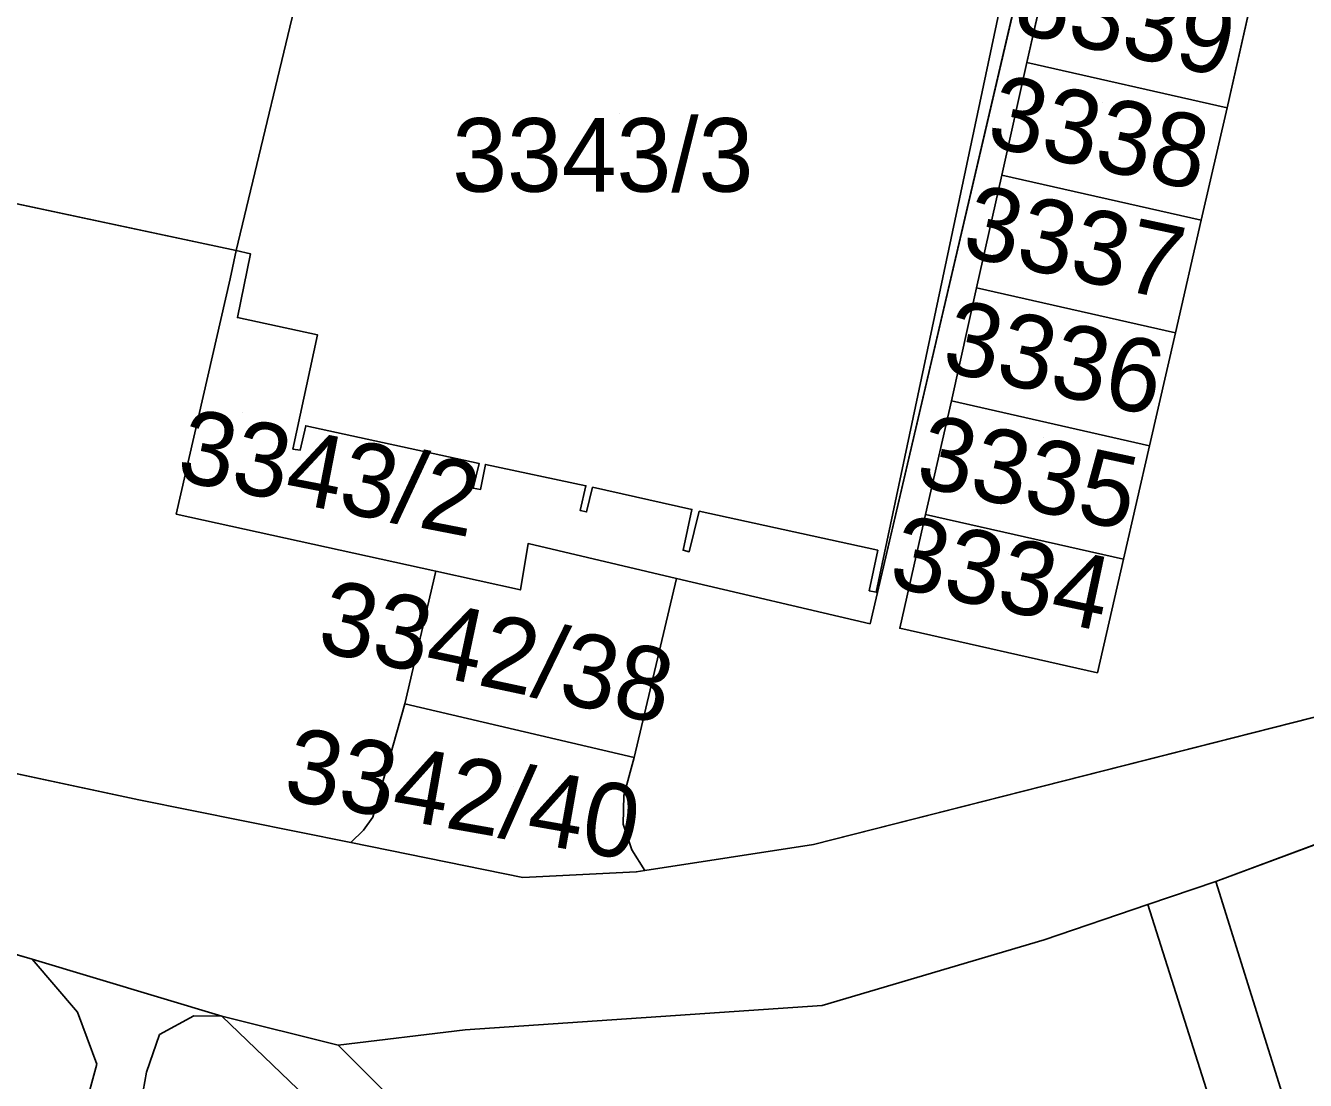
# Model space of a CAD drawing. Extents: x -264070 to -262271, y -1238894 to -1238141.
# Drawn here: x -262490.4 to -262455.63, y -1238498.23 to -1238469.58 of the extents above; entities that cross this region are included whole.
import ezdxf

# ---------------------------------------------------------------- set-up
doc = ezdxf.new("R2010")
doc.units = 0
for name, color, linetype in [('body_kn', 7, 'Continuous'), ('kladpar_druhypozemkov', 7, 'Continuous'), ('kladpar_hranice', 7, 'Continuous'), ('kladpar_parcelnecisla', 7, 'Continuous'), ('kladpar_plochy', 7, 'Continuous'), ('zappar_hrandruhpozemk', 7, 'Continuous')]:
    doc.layers.add(name, color=color, linetype=linetype)

msp = doc.modelspace()

# ---------------------------------------------------------------- linework, layer by layer
at = {"layer": 'body_kn'}
for p, q in [((-262463.2, -1238470.58), (-262463.2, -1238470.58)), ((-262457.76, -1238471.81), (-262457.76, -1238471.81)), ((-262457.76, -1238471.81), (-262457.76, -1238471.81)), ((-262463.88, -1238473.64), (-262463.88, -1238473.64)), ((-262458.46, -1238474.86), (-262458.46, -1238474.86)), ((-262458.46, -1238474.86), (-262458.46, -1238474.86)), ((-262484.68, -1238475.69), (-262484.68, -1238475.69)), ((-262484.68, -1238475.69), (-262484.68, -1238475.69)), ((-262484.29, -1238475.78), (-262484.29, -1238475.78)), ((-262484.85, -1238476.46), (-262484.85, -1238476.46)), ((-262464.57, -1238476.7), (-262464.57, -1238476.7)), ((-262484.65, -1238477.51), (-262484.65, -1238477.51)), ((-262482.47, -1238477.98), (-262482.47, -1238477.98)), ((-262459.16, -1238477.92), (-262459.16, -1238477.92)), ((-262459.16, -1238477.92), (-262459.16, -1238477.92)), ((-262465.25, -1238479.77), (-262465.25, -1238479.77)), ((-262482.79, -1238480.45), (-262482.79, -1238480.45)), ((-262483.14, -1238481.08), (-262483.14, -1238481.08)), ((-262482.94, -1238481.11), (-262482.94, -1238481.11)), ((-262459.87, -1238480.99), (-262459.87, -1238480.99)), ((-262459.87, -1238480.99), (-262459.87, -1238480.99)), ((-262478.08, -1238481.47), (-262478.08, -1238481.47)), ((-262477.91, -1238481.5), (-262477.91, -1238481.5)), ((-262478.24, -1238482.14), (-262478.24, -1238482.14)), ((-262475.18, -1238482.08), (-262475.18, -1238482.08)), ((-262475, -1238482.12), (-262475, -1238482.12)), ((-262478.04, -1238482.18), (-262478.04, -1238482.18)), ((-262486.31, -1238482.85), (-262486.31, -1238482.85)), ((-262475.34, -1238482.75), (-262475.34, -1238482.75)), ((-262475.16, -1238482.79), (-262475.16, -1238482.79)), ((-262472.3, -1238482.72), (-262472.3, -1238482.72)), ((-262472.1, -1238482.77), (-262472.1, -1238482.77)), ((-262465.95, -1238482.86), (-262465.95, -1238482.86)), ((-262476.75, -1238483.65), (-262476.75, -1238483.65)), ((-262472.54, -1238483.83), (-262472.54, -1238483.83)), ((-262472.37, -1238483.87), (-262472.37, -1238483.87)), ((-262467.25, -1238483.83), (-262467.25, -1238483.83)), ((-262460.57, -1238484.07), (-262460.57, -1238484.07)), ((-262460.57, -1238484.07), (-262460.57, -1238484.07)), ((-262479.26, -1238484.4), (-262479.26, -1238484.4)), ((-262472.72, -1238484.6), (-262472.72, -1238484.6)), ((-262472.72, -1238484.6), (-262472.72, -1238484.6)), ((-262476.96, -1238484.91), (-262476.96, -1238484.91)), ((-262467.48, -1238484.93), (-262467.48, -1238484.93)), ((-262467.29, -1238484.97), (-262467.29, -1238484.97)), ((-262467.46, -1238485.83), (-262467.46, -1238485.83)), ((-262466.65, -1238485.95), (-262466.65, -1238485.95)), ((-262461.28, -1238487.16), (-262461.28, -1238487.16)), ((-262480.1, -1238488), (-262480.1, -1238488)), ((-262473.87, -1238489.46), (-262473.87, -1238489.46)), ((-262474.15, -1238490.49), (-262474.15, -1238490.49)), ((-262487.33, -1238490.61), (-262487.33, -1238490.61)), ((-262480.97, -1238491.08), (-262480.97, -1238491.08)), ((-262481.22, -1238491.44), (-262481.22, -1238491.44)), ((-262474.17, -1238491.27), (-262474.17, -1238491.27)), ((-262481.57, -1238491.77), (-262481.57, -1238491.77)), ((-262481.57, -1238491.77), (-262481.57, -1238491.77)), ((-262469, -1238491.83), (-262469, -1238491.83)), ((-262473.93, -1238491.97), (-262473.93, -1238491.97)), ((-262473.81, -1238492.57), (-262473.81, -1238492.57)), ((-262473.58, -1238492.53), (-262473.58, -1238492.53)), ((-262476.89, -1238492.72), (-262476.89, -1238492.72)), ((-262458.06, -1238492.83), (-262458.06, -1238492.83)), ((-262458.06, -1238492.83), (-262458.06, -1238492.83)), ((-262459.91, -1238493.46), (-262459.91, -1238493.46)), ((-262462.73, -1238494.42), (-262462.73, -1238494.42)), ((-262490.23, -1238494.94), (-262490.23, -1238494.94)), ((-262488.99, -1238496.38), (-262488.99, -1238496.38)), ((-262468.76, -1238496.2), (-262468.76, -1238496.2)), ((-262485.83, -1238496.48), (-262485.83, -1238496.48)), ((-262485.07, -1238496.49), (-262485.07, -1238496.49)), ((-262485.07, -1238496.49), (-262485.07, -1238496.49)), ((-262486.77, -1238496.99), (-262486.77, -1238496.99)), ((-262478.46, -1238496.86), (-262478.46, -1238496.86)), ((-262481.91, -1238497.28), (-262481.91, -1238497.28)), ((-262481.91, -1238497.28), (-262481.91, -1238497.28)), ((-262488.47, -1238497.79), (-262488.47, -1238497.79)), ((-262488.47, -1238497.79), (-262488.47, -1238497.79)), ((-262487.12, -1238498.01), (-262487.12, -1238498.01))]:
    msp.add_line(p, q, dxfattribs=at)
at = {"layer": 'kladpar_druhypozemkov'}
for p, q in [((-262461.14, -1238471.66), (-262461.14, -1238471.66)), ((-262474.27, -1238471.97), (-262474.27, -1238471.97)), ((-262461.39, -1238474.84), (-262461.39, -1238474.84)), ((-262462.26, -1238478.06), (-262462.26, -1238478.06)), ((-262484.51, -1238480.09), (-262484.51, -1238480.09)), ((-262462.75, -1238480.78), (-262462.75, -1238480.78)), ((-262463.7, -1238483.91), (-262463.7, -1238483.91)), ((-262475.88, -1238486.34), (-262475.88, -1238486.34)), ((-262477.16, -1238490.24), (-262477.16, -1238490.24))]:
    msp.add_line(p, q, dxfattribs=at)
at = {"layer": 'kladpar_hranice'}
for points in [[(-262481.78, -1238463.58), (-262482.17, -1238465.19), (-262482.77, -1238467.73), (-262484.68, -1238475.69), (-262495.76, -1238473.33), (-262498.76, -1238472.69), (-262509.22, -1238470.46), (-262506.61, -1238458.27), (-262496.45, -1238460.44), (-262496.08, -1238458.61), (-262493.62, -1238459.19), (-262492.06, -1238459.55), (-262492.37, -1238461.32), (-262481.78, -1238463.58)], [(-262441.93, -1238484.94), (-262469, -1238491.83), (-262473.58, -1238492.53), (-262473.93, -1238491.97), (-262474.17, -1238491.27), (-262474.15, -1238490.49), (-262473.87, -1238489.46), (-262472.72, -1238484.6), (-262467.46, -1238485.83), (-262463.31, -1238468.08), (-262472.88, -1238465.96), (-262472.36, -1238463.47), (-262481.42, -1238461.6), (-262481.78, -1238463.58), (-262492.37, -1238461.32)], [(-262462.51, -1238467.53), (-262463.2, -1238470.58), (-262463.88, -1238473.64), (-262464.57, -1238476.7), (-262465.25, -1238479.77), (-262465.95, -1238482.86), (-262466.65, -1238485.95), (-262461.28, -1238487.16), (-262460.57, -1238484.07), (-262459.87, -1238480.99), (-262459.16, -1238477.92), (-262458.46, -1238474.86), (-262457.76, -1238471.81), (-262457.07, -1238468.76)], [(-262457.07, -1238468.76), (-262457.76, -1238471.81), (-262463.2, -1238470.58), (-262462.51, -1238467.53), (-262457.07, -1238468.76)], [(-262484.68, -1238475.69), (-262482.77, -1238467.73)], [(-262463.31, -1238468.08), (-262467.46, -1238485.83), (-262472.72, -1238484.6), (-262476.75, -1238483.65), (-262476.96, -1238484.91), (-262479.26, -1238484.4), (-262486.31, -1238482.85), (-262484.85, -1238476.46), (-262484.68, -1238475.69), (-262484.29, -1238475.78), (-262484.65, -1238477.51), (-262482.47, -1238477.98), (-262483.14, -1238481.08), (-262482.94, -1238481.11), (-262482.79, -1238480.45), (-262478.08, -1238481.47), (-262478.24, -1238482.14), (-262478.04, -1238482.18), (-262477.91, -1238481.5), (-262475.18, -1238482.08), (-262475.34, -1238482.75), (-262475.16, -1238482.79), (-262475, -1238482.12), (-262472.3, -1238482.72), (-262472.54, -1238483.83), (-262472.37, -1238483.87), (-262472.1, -1238482.77), (-262467.25, -1238483.83), (-262467.48, -1238484.93), (-262467.29, -1238484.97), (-262463.86, -1238468.76)], [(-262463.86, -1238468.76), (-262467.29, -1238484.97), (-262467.48, -1238484.93), (-262467.25, -1238483.83), (-262472.1, -1238482.77), (-262472.37, -1238483.87), (-262472.54, -1238483.83), (-262472.3, -1238482.72), (-262475, -1238482.12), (-262475.16, -1238482.79), (-262475.34, -1238482.75), (-262475.18, -1238482.08), (-262477.91, -1238481.5), (-262478.04, -1238482.18), (-262478.24, -1238482.14), (-262478.08, -1238481.47), (-262482.79, -1238480.45), (-262482.94, -1238481.11), (-262483.14, -1238481.08), (-262482.47, -1238477.98), (-262484.65, -1238477.51), (-262484.29, -1238475.78), (-262484.68, -1238475.69)], [(-262499.44, -1238488.02), (-262487.33, -1238490.61), (-262481.57, -1238491.77), (-262476.89, -1238492.72), (-262473.81, -1238492.57), (-262473.58, -1238492.53), (-262469, -1238491.83), (-262441.93, -1238484.94), (-262394.46, -1238469.67)], [(-262457.76, -1238471.81), (-262458.46, -1238474.86), (-262463.88, -1238473.64), (-262463.2, -1238470.58), (-262457.76, -1238471.81)], [(-262495.76, -1238473.33), (-262484.68, -1238475.69), (-262484.85, -1238476.46), (-262486.31, -1238482.85), (-262479.26, -1238484.4), (-262480.1, -1238488), (-262480.97, -1238491.08), (-262481.22, -1238491.44), (-262481.57, -1238491.77), (-262487.33, -1238490.61), (-262499.44, -1238488.02)], [(-262458.46, -1238474.86), (-262459.16, -1238477.92), (-262464.57, -1238476.7), (-262463.88, -1238473.64), (-262458.46, -1238474.86)], [(-262398.5, -1238475.15), (-262413.99, -1238480.28), (-262415.76, -1238480.91), (-262431.04, -1238486.01), (-262433.08, -1238486.73), (-262447.4, -1238488.94), (-262449.34, -1238489.58), (-262458.06, -1238492.83), (-262459.91, -1238493.46), (-262462.73, -1238494.42), (-262468.76, -1238496.2), (-262478.46, -1238496.86), (-262481.91, -1238497.28), (-262485.07, -1238496.49), (-262490.23, -1238494.94), (-262499.98, -1238492.12)], [(-262459.16, -1238477.92), (-262459.87, -1238480.99), (-262465.25, -1238479.77), (-262464.57, -1238476.7), (-262459.16, -1238477.92)], [(-262459.87, -1238480.99), (-262460.57, -1238484.07), (-262465.95, -1238482.86), (-262465.25, -1238479.77), (-262459.87, -1238480.99)], [(-262499.98, -1238492.12), (-262490.23, -1238494.94), (-262485.07, -1238496.49), (-262481.91, -1238497.28), (-262478.46, -1238496.86), (-262468.76, -1238496.2), (-262462.73, -1238494.42), (-262459.91, -1238493.46), (-262458.06, -1238492.83), (-262449.34, -1238489.58), (-262447.4, -1238488.94), (-262433.08, -1238486.73), (-262431.04, -1238486.01), (-262415.76, -1238480.91), (-262413.99, -1238480.28)], [(-262460.57, -1238484.07), (-262461.28, -1238487.16), (-262466.65, -1238485.95), (-262465.95, -1238482.86), (-262460.57, -1238484.07)], [(-262472.72, -1238484.6), (-262473.87, -1238489.46), (-262480.1, -1238488), (-262479.26, -1238484.4), (-262476.96, -1238484.91), (-262476.75, -1238483.65), (-262472.72, -1238484.6)], [(-262481.57, -1238491.77), (-262481.22, -1238491.44), (-262480.97, -1238491.08), (-262480.1, -1238488), (-262473.87, -1238489.46), (-262474.15, -1238490.49), (-262474.17, -1238491.27), (-262473.93, -1238491.97), (-262473.58, -1238492.53), (-262473.81, -1238492.57), (-262476.89, -1238492.72), (-262481.57, -1238491.77)]]:
    msp.add_lwpolyline(points, dxfattribs=at)
at = {"layer": 'kladpar_plochy'}
for p, q in [((-262462.51, -1238467.53), (-262463.2, -1238470.58)), ((-262467.46, -1238485.83), (-262463.31, -1238468.08)), ((-262457.76, -1238471.81), (-262457.07, -1238468.76)), ((-262463.2, -1238470.58), (-262463.88, -1238473.64)), ((-262458.46, -1238474.86), (-262457.76, -1238471.81)), ((-262495.76, -1238473.33), (-262484.68, -1238475.69)), ((-262463.88, -1238473.64), (-262464.57, -1238476.7)), ((-262459.16, -1238477.92), (-262458.46, -1238474.86)), ((-262484.68, -1238475.69), (-262484.85, -1238476.46)), ((-262484.85, -1238476.46), (-262486.31, -1238482.85)), ((-262464.57, -1238476.7), (-262465.25, -1238479.77)), ((-262459.87, -1238480.99), (-262459.16, -1238477.92)), ((-262465.25, -1238479.77), (-262465.95, -1238482.86)), ((-262460.57, -1238484.07), (-262459.87, -1238480.99)), ((-262486.31, -1238482.85), (-262479.26, -1238484.4)), ((-262465.95, -1238482.86), (-262466.65, -1238485.95)), ((-262461.28, -1238487.16), (-262460.57, -1238484.07)), ((-262479.26, -1238484.4), (-262480.1, -1238488)), ((-262473.87, -1238489.46), (-262472.72, -1238484.6)), ((-262472.72, -1238484.6), (-262467.46, -1238485.83)), ((-262441.93, -1238484.94), (-262469, -1238491.83)), ((-262466.65, -1238485.95), (-262461.28, -1238487.16)), ((-262487.33, -1238490.61), (-262499.44, -1238488.02)), ((-262480.1, -1238488), (-262480.97, -1238491.08)), ((-262474.15, -1238490.49), (-262473.87, -1238489.46)), ((-262458.06, -1238492.83), (-262449.34, -1238489.58)), ((-262474.17, -1238491.27), (-262474.15, -1238490.49)), ((-262481.57, -1238491.77), (-262487.33, -1238490.61)), ((-262480.97, -1238491.08), (-262481.22, -1238491.44)), ((-262481.22, -1238491.44), (-262481.57, -1238491.77)), ((-262473.93, -1238491.97), (-262474.17, -1238491.27)), ((-262469, -1238491.83), (-262473.58, -1238492.53)), ((-262499.98, -1238492.12), (-262490.23, -1238494.94)), ((-262473.58, -1238492.53), (-262473.93, -1238491.97)), ((-262459.91, -1238493.46), (-262458.06, -1238492.83)), ((-262462.73, -1238494.42), (-262459.91, -1238493.46)), ((-262468.76, -1238496.2), (-262462.73, -1238494.42)), ((-262490.23, -1238494.94), (-262485.07, -1238496.49)), ((-262478.46, -1238496.86), (-262468.76, -1238496.2)), ((-262485.07, -1238496.49), (-262481.91, -1238497.28)), ((-262481.91, -1238497.28), (-262478.46, -1238496.86))]:
    msp.add_line(p, q, dxfattribs=at)
for points in [[(-262481.78, -1238463.58), (-262482.17, -1238465.19), (-262482.77, -1238467.73), (-262484.68, -1238475.69), (-262495.76, -1238473.33), (-262498.76, -1238472.69), (-262509.22, -1238470.46), (-262506.61, -1238458.27), (-262496.45, -1238460.44), (-262496.08, -1238458.61), (-262493.62, -1238459.19), (-262492.06, -1238459.55), (-262492.37, -1238461.32)], [(-262457.07, -1238468.76), (-262457.76, -1238471.81), (-262463.2, -1238470.58), (-262462.51, -1238467.53)], [(-262457.76, -1238471.81), (-262458.46, -1238474.86), (-262463.88, -1238473.64), (-262463.2, -1238470.58)], [(-262458.46, -1238474.86), (-262459.16, -1238477.92), (-262464.57, -1238476.7), (-262463.88, -1238473.64)], [(-262459.16, -1238477.92), (-262459.87, -1238480.99), (-262465.25, -1238479.77), (-262464.57, -1238476.7)], [(-262459.87, -1238480.99), (-262460.57, -1238484.07), (-262465.95, -1238482.86), (-262465.25, -1238479.77)], [(-262460.57, -1238484.07), (-262461.28, -1238487.16), (-262466.65, -1238485.95), (-262465.95, -1238482.86)], [(-262472.72, -1238484.6), (-262473.87, -1238489.46), (-262480.1, -1238488), (-262479.26, -1238484.4), (-262476.96, -1238484.91), (-262476.75, -1238483.65)], [(-262481.57, -1238491.77), (-262481.22, -1238491.44), (-262480.97, -1238491.08), (-262480.1, -1238488), (-262473.87, -1238489.46), (-262474.15, -1238490.49), (-262474.17, -1238491.27), (-262473.93, -1238491.97), (-262473.58, -1238492.53), (-262473.81, -1238492.57), (-262476.89, -1238492.72)]]:
    msp.add_lwpolyline(points, close=True, dxfattribs=at)
for points in [[(-262463.86, -1238468.76), (-262467.29, -1238484.97), (-262467.48, -1238484.93), (-262467.25, -1238483.83), (-262472.1, -1238482.77), (-262472.37, -1238483.87), (-262472.54, -1238483.83), (-262472.3, -1238482.72), (-262475, -1238482.12), (-262475.16, -1238482.79), (-262475.34, -1238482.75), (-262475.18, -1238482.08), (-262477.91, -1238481.5), (-262478.04, -1238482.18), (-262478.24, -1238482.14), (-262478.08, -1238481.47), (-262482.79, -1238480.45), (-262482.94, -1238481.11), (-262483.14, -1238481.08), (-262482.47, -1238477.98), (-262484.65, -1238477.51), (-262484.29, -1238475.78), (-262484.68, -1238475.69), (-262482.77, -1238467.73)], [(-262463.31, -1238468.08), (-262467.46, -1238485.83), (-262472.72, -1238484.6), (-262476.75, -1238483.65), (-262476.96, -1238484.91), (-262479.26, -1238484.4), (-262486.31, -1238482.85), (-262484.85, -1238476.46), (-262484.68, -1238475.69), (-262484.29, -1238475.78), (-262484.65, -1238477.51), (-262482.47, -1238477.98), (-262483.14, -1238481.08), (-262482.94, -1238481.11), (-262482.79, -1238480.45), (-262478.08, -1238481.47), (-262478.24, -1238482.14), (-262478.04, -1238482.18), (-262477.91, -1238481.5), (-262475.18, -1238482.08), (-262475.34, -1238482.75), (-262475.16, -1238482.79), (-262475, -1238482.12), (-262472.3, -1238482.72), (-262472.54, -1238483.83), (-262472.37, -1238483.87), (-262472.1, -1238482.77), (-262467.25, -1238483.83), (-262467.48, -1238484.93), (-262467.29, -1238484.97), (-262463.86, -1238468.76)], [(-262499.44, -1238488.02), (-262487.33, -1238490.61), (-262481.57, -1238491.77), (-262476.89, -1238492.72), (-262473.81, -1238492.57), (-262473.58, -1238492.53), (-262469, -1238491.83), (-262441.93, -1238484.94), (-262394.46, -1238469.67)], [(-262398.5, -1238475.15), (-262413.99, -1238480.28), (-262415.76, -1238480.91), (-262431.04, -1238486.01), (-262433.08, -1238486.73), (-262447.4, -1238488.94), (-262449.34, -1238489.58), (-262458.06, -1238492.83), (-262459.91, -1238493.46), (-262462.73, -1238494.42), (-262468.76, -1238496.2), (-262478.46, -1238496.86), (-262481.91, -1238497.28), (-262485.07, -1238496.49), (-262490.23, -1238494.94), (-262499.98, -1238492.12)]]:
    msp.add_lwpolyline(points, dxfattribs=at)
at = {"layer": 'zappar_hrandruhpozemk'}
for p, q in [((-262458.06, -1238492.83), (-262455.48, -1238501.1)), ((-262457.29, -1238501.7), (-262459.91, -1238493.46)), ((-262481.91, -1238497.28), (-262474.39, -1238504.79)), ((-262492.68, -1238513.47), (-262488.47, -1238497.79)), ((-262487.12, -1238498.01), (-262488.52, -1238506))]:
    msp.add_line(p, q, dxfattribs=at)
for points in [[(-262488.47, -1238497.79), (-262488.99, -1238496.38), (-262490.23, -1238494.94)], [(-262488.52, -1238506), (-262488.78, -1238507.64), (-262488.86, -1238508.66), (-262488.61, -1238509.33), (-262488, -1238509.61), (-262487.33, -1238509.55), (-262476.17, -1238505.55), (-262481.4, -1238500.01), (-262485.07, -1238496.49)], [(-262485.07, -1238496.49), (-262485.83, -1238496.48), (-262486.77, -1238496.99), (-262487.12, -1238498.01)]]:
    msp.add_lwpolyline(points, dxfattribs=at)

# ---------------------------------------------------------------- texts
at = {"layer": 'kladpar_parcelnecisla'}
for s, rotation, p in [('3339', 348, (-262463.62, -1238469.748)), ('3338', 348, (-262464.344, -1238472.833)), ('3337', 348, (-262465.014, -1238475.818)), ('3336', 348, (-262465.56, -1238478.948)), ('3343/2', 349, (-262486.348, -1238481.921)), ('3335', 348, (-262466.274, -1238482.066)), ('3334', 348, (-262467, -1238484.798)), ('3342/38', 348, (-262482.533, -1238486.554)), ('3342/40', 350, (-262483.447, -1238490.586))]:
    msp.add_text(s, height=2, rotation=rotation, dxfattribs=at).set_placement(p)
msp.add_text('3343/3', height=2, dxfattribs=at).set_placement((-262478.81, -1238474.09))

doc.saveas('drawing.dxf')
